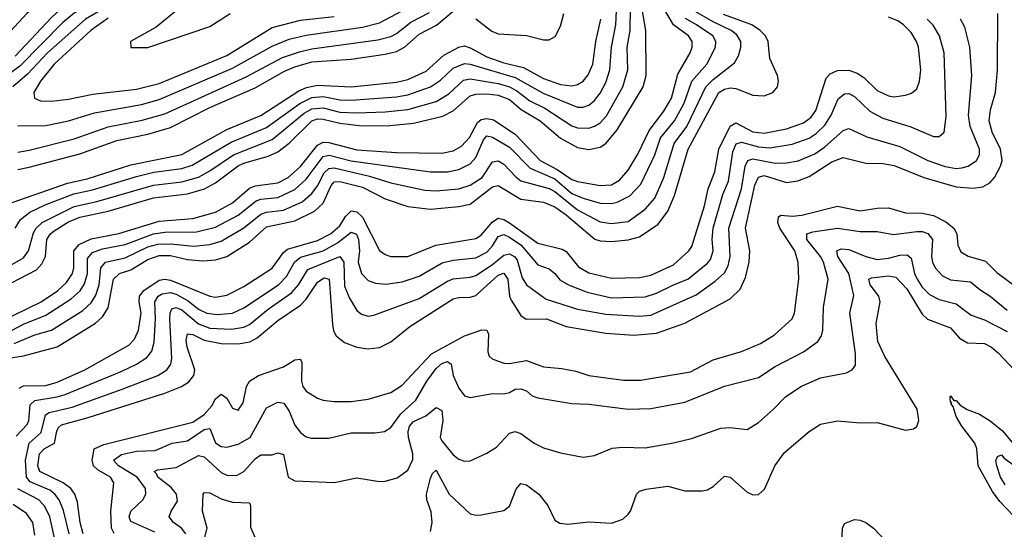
# Model space of a CAD drawing. Header units: inches. Extents: x 1173000 to 1307049, y 522583 to 678455.
# Tile 514 of 617: x 1204857 to 1208340, y 657886 to 659688. Entities that reach past the tile are written whole.
import ezdxf

# ---------------------------------------------------------------- set-up
doc = ezdxf.new("R2010")
doc.units = ezdxf.units.IN
doc.header["$MEASUREMENT"] = 0
doc.layers.add('B2605', color=7, linetype='Continuous')

msp = doc.modelspace()

# ---------------------------------------------------------------- linework, layer by layer
at = {"layer": 'B2605', "color": 5}
for points, elevation in [([(1205336.2, 660000), (1205330, 659996.9), (1205310, 659982.2), (1205230, 659899.5), (1205190, 659871.4), (1205110, 659840.1), (1205030, 659820.9), (1204990, 659800.9), (1204881.9, 659710), (1204780.1, 659599.9)], 1580), ([(1205618.8, 660000), (1205608.1, 659990), (1205582.6, 659977.4), (1205470, 659940.4), (1205330, 659858.8), (1205243.5, 659796.5), (1205100.8, 659739.2), (1205049.2, 659710.8), (1205010, 659677.4), (1204857.1, 659522.9), (1204790, 659473.9)], 1640), ([(1205674.4, 660000), (1205625.4, 659954.6), (1205490, 659906.1), (1205361.8, 659838.2), (1205268, 659772), (1205140.9, 659719.1), (1205089.7, 659690), (1204954.8, 659570), (1204884.6, 659495.4), (1204832.8, 659450)], 1660), ([(1205537.3, 660000), (1205470, 659982.5), (1205430, 659964.7), (1205330, 659900.1), (1205250, 659837), (1205208.2, 659811.8), (1205150, 659787.1), (1205070, 659763.5), (1205010, 659732.2), (1204970, 659695.9), (1204841.5, 659558.5)], 1620), ([(1204770, 658727.3), (1204916.5, 658803.5), (1204935.8, 658824.2), (1204947.7, 658850), (1204953.5, 658910), (1204965.6, 658930), (1204979.2, 658940.8), (1205030, 658972.9), (1205070, 658989.6), (1205169.8, 659010.2), (1205330, 659057.7), (1205450, 659072.3), (1205510.3, 659089.7), (1205550, 659110.3), (1205630, 659170.5), (1205650, 659180.2), (1205735.4, 659204.6), (1205770, 659220.3), (1205810, 659251.3), (1205890, 659330), (1205910, 659336.8), (1205930, 659336.4), (1205990, 659321.5), (1206067.4, 659312.6), (1206166.5, 659313.5), (1206250, 659321.9), (1206353.6, 659346.4), (1206390, 659365.3), (1206450, 659418.1), (1206470, 659424.3), (1206510, 659425.5), (1206550, 659421.2), (1206590, 659405.8), (1206631.5, 659370), (1206697.6, 659330), (1206770, 659268.3), (1206830, 659235.3), (1206870, 659228.4), (1206910, 659236.4), (1206930, 659250.1), (1206970, 659298.5), (1207062.2, 659450), (1207073.2, 659490), (1207071.6, 659650), (1207041.8, 659830)], 1520), ([(1204840.7, 658950), (1204859.3, 658980.7), (1204893, 659007), (1204947.4, 659032.6), (1205048.7, 659071.3), (1205114.5, 659085.5), (1205270, 659133.5), (1205331.5, 659148.5), (1205430, 659161.1), (1205466.9, 659173.1), (1205604.9, 659255.1), (1205730, 659306.2), (1205848.5, 659391.5), (1205890, 659412.1), (1205930, 659416.2), (1205990, 659404.5), (1206030, 659402.8), (1206190, 659414.9), (1206230, 659422.1), (1206310, 659450.1), (1206346, 659474), (1206390, 659516.2), (1206430, 659532.9), (1206450, 659530.9), (1206610, 659482.8), (1206708.3, 659428.3), (1206830, 659377.9), (1206850, 659378.2), (1206870, 659385.1), (1206890, 659401.5), (1206910, 659427.8), (1206930, 659465.2), (1206944.3, 659510), (1206950.2, 659590), (1206966.1, 659670), (1206970.9, 659770)], 1560), ([(1204790, 658620.8), (1204933.1, 658690), (1204991.2, 658728.8), (1205022.2, 658757.8), (1205043.3, 658790), (1205048.6, 658810), (1205049, 658870), (1205067.4, 658892.6), (1205110, 658912.7), (1205208, 658932), (1205350, 658975.1), (1205470, 658984.6), (1205550, 659006.7), (1205610, 659040.5), (1205670, 659092.3), (1205690, 659099.6), (1205769.7, 659110.3), (1205806.8, 659130), (1205850, 659168.1), (1205910, 659244.1), (1205930, 659254.4), (1205950, 659253.4), (1206050, 659227.1), (1206190, 659218.2), (1206350, 659215.5), (1206390, 659224.4), (1206420.1, 659239.9), (1206448.6, 659271.4), (1206476.3, 659323.7), (1206490, 659335.1), (1206510, 659338.4), (1206533, 659333), (1206610, 659282.8), (1206697.7, 659190), (1206757.9, 659157.9), (1206810, 659122.9), (1206830, 659115.4), (1206910, 659101.2), (1206950, 659103.4), (1206979.3, 659120.7), (1207010, 659156.1), (1207045.1, 659214.9), (1207084, 659296), (1207135.3, 659364.7), (1207162.4, 659410), (1207185.1, 659494.9), (1207229.1, 659570), (1207236, 659590), (1207235.6, 659610), (1207222.3, 659630), (1207170, 659669.9), (1207134.5, 659730)], 1480), ([(1204790, 658799.8), (1204870, 658845.8), (1204888.4, 658870), (1204905.9, 658934.1), (1204915.2, 658950), (1204936.7, 658970), (1205050, 659026.8), (1205130, 659044.4), (1205330, 659102.8), (1205430, 659114.4), (1205490, 659130.8), (1205530, 659152.8), (1205612.8, 659210), (1205750, 659263.6), (1205863.1, 659356.9), (1205890, 659372.2), (1205930, 659375.5), (1205990, 659361.2), (1206050, 659357.9), (1206150, 659361.3), (1206230.2, 659369.8), (1206330, 659398.8), (1206374.7, 659425.3), (1206426.4, 659473.6), (1206450, 659478.7), (1206550, 659461.8), (1206590, 659449.8), (1206616, 659436), (1206661.3, 659401.3), (1206714.3, 659374.3), (1206810, 659312.8), (1206830, 659305.1), (1206870, 659303.7), (1206890, 659310.9), (1206910, 659323.3), (1206932.4, 659347.6), (1206991, 659450), (1207008.3, 659510), (1207005.7, 659590), (1207016.2, 659650), (1207017.2, 659730)], 1540), ([(1204850, 659312.4), (1204950, 659313.2), (1205030, 659329.7), (1205121.2, 659358.8), (1205287.9, 659387.9), (1205350, 659405.3), (1205610, 659515.7), (1205750, 659593.9), (1205810, 659618.7), (1205870, 659633.3), (1206070, 659661.3), (1206130, 659676.6), (1206270, 659751.1)], 1660), ([(1205423.3, 659730), (1205339.2, 659660.8), (1205248.4, 659610), (1205250, 659588.8), (1205310, 659589.2), (1205530, 659663.6), (1205601.5, 659710)], 1720), ([(1204810, 658490), (1204870, 658499.2), (1204989.2, 658530.8), (1205125.5, 658614.5), (1205150, 658637.1), (1205170, 658668.7), (1205188.4, 658770), (1205209.9, 658790), (1205250, 658802.6), (1205310, 658839.9), (1205350, 658854.2), (1205390, 658854.4), (1205450, 658839.3), (1205505.6, 658834.4), (1205550, 658839), (1205590, 658850.7), (1205670, 658901.3), (1205730, 658954.6), (1205830, 658976.7), (1205899.5, 659010), (1205930, 659039.2), (1205959.1, 659100.9), (1205970, 659113.8), (1205990, 659115.5), (1206070, 659095.5), (1206150, 659053.9), (1206230, 659026.7), (1206310, 659017.6), (1206410, 659027), (1206450, 659035.6), (1206530, 659096.1), (1206550, 659101.9), (1206630, 659053.1), (1206710, 659042.1), (1206750, 659026.3), (1206790, 658998.2), (1206891.5, 658911.5), (1206910, 658905.5), (1206950, 658902.9), (1207010, 658909.7), (1207050, 658920.1), (1207115, 658965), (1207149.5, 659010.5), (1207173.9, 659066.1), (1207222.1, 659230), (1207330, 659429.7), (1207350, 659442.4), (1207370, 659446.5), (1207390, 659444.2), (1207450, 659420.3), (1207490, 659418.9), (1207520.8, 659430), (1207537.2, 659450), (1207541.1, 659470), (1207537.2, 659490), (1207510.4, 659550), (1207504.5, 659610), (1207495.5, 659630), (1207476.9, 659650), (1207446.6, 659670), (1207346.6, 659706.6)], 1420), ([(1204810, 658579.4), (1204870, 658610.8), (1204950, 658642.3), (1205039.5, 658700.5), (1205070.9, 658729.1), (1205086.6, 658753.4), (1205096.5, 658790), (1205096.7, 658843.3), (1205115, 658865), (1205150, 658877.2), (1205230, 658892.4), (1205330, 658930.2), (1205370, 658936.3), (1205482.3, 658937.7), (1205550, 658953.8), (1205630, 658996.7), (1205693.2, 659046.8), (1205710, 659053), (1205770, 659058.8), (1205830, 659087.7), (1205870, 659123.5), (1205930, 659203.6), (1205951.5, 659208.5), (1206030, 659188.2), (1206310, 659149.7), (1206369.9, 659150.1), (1206410, 659158.3), (1206450, 659178.3), (1206470, 659200.7), (1206497.7, 659262.3), (1206510, 659277.1), (1206530, 659272), (1206590, 659236.4), (1206662.6, 659162.6), (1206750, 659125.1), (1206810, 659073.6), (1206850, 659056.9), (1206910, 659039.4), (1206950, 659038.2), (1206970, 659042.6), (1207015.4, 659064.6), (1207054.5, 659105.5), (1207103.2, 659210), (1207124.2, 659270), (1207172.8, 659330), (1207207, 659393), (1207234.9, 659470), (1207287.3, 659530), (1207318.5, 659590), (1207319.9, 659610), (1207308.6, 659630), (1207251.4, 659670), (1207211.7, 659691.7)], 1460), ([(1204810, 659034.2), (1205026.3, 659110), (1205095.1, 659124.9), (1205250, 659174.4), (1205430, 659211.2), (1205590, 659299), (1205710, 659349.2), (1205844.4, 659435.6), (1205871.9, 659448.1), (1205910, 659456.6), (1206030, 659449.8), (1206190, 659466.6), (1206230, 659476.4), (1206294.6, 659505.4), (1206357.4, 659562.6), (1206411, 659591), (1206430, 659595.1), (1206450, 659588.5), (1206510, 659555.9), (1206570, 659534.7), (1206638.8, 659518.8), (1206710, 659479.8), (1206770, 659458.7), (1206810, 659453.8), (1206830, 659458.3), (1206850, 659470.6), (1206867.7, 659492.3), (1206884.1, 659530), (1206895.2, 659610), (1206912.5, 659690)], 1580), ([(1204837.3, 658542.7), (1204910, 658573.6), (1204970, 658589.4), (1205080.7, 658659.3), (1205110, 658686), (1205126.8, 658713.2), (1205138, 658750), (1205144.5, 658810), (1205161.1, 658830), (1205230, 658845.2), (1205310, 658884.5), (1205345.8, 658894.2), (1205390, 658895.6), (1205473.4, 658886.6), (1205530, 658892.3), (1205570, 658904.6), (1205650, 658951.6), (1205710, 658999.8), (1205730, 659006.5), (1205790, 659013.6), (1205856.2, 659043.8), (1205890, 659072.9), (1205910, 659100.3), (1205933.5, 659146.5), (1205950, 659161.4), (1205970, 659163.6), (1206094.6, 659134.6), (1206170, 659110.7), (1206290, 659084.4), (1206330, 659082), (1206410, 659089.4), (1206450, 659102.3), (1206492.5, 659130), (1206530, 659184.5), (1206550, 659189.1), (1206570, 659176.9), (1206611.6, 659131.6), (1206630, 659117.8), (1206730, 659090.3), (1206750, 659080.7), (1206830, 659015.4), (1206910, 658972.3), (1206950, 658966.4), (1207010, 658973.6), (1207070, 659017.9), (1207103.5, 659056.5), (1207135.2, 659130), (1207171.8, 659250), (1207216.5, 659310), (1207284.1, 659450), (1207310, 659476.3), (1207385.4, 659534.6), (1207399.6, 659560.4), (1207408.4, 659590), (1207408, 659610), (1207393.8, 659633.8), (1207373.9, 659650), (1207310, 659680), (1207240.3, 659720.3)], 1440), ([(1204844.5, 658215.5), (1204883.7, 658256.3), (1204889.6, 658270), (1204893.8, 658326.2), (1204910, 658341.4), (1204990, 658353.7), (1205017.8, 658362.2), (1205216, 658444), (1205270.6, 658470), (1205306.6, 658493.4), (1205323.9, 658516.1), (1205332.7, 658547.3), (1205337.9, 658630), (1205335.5, 658690), (1205347.1, 658710), (1205361.2, 658718.8), (1205390, 658723), (1205410, 658717), (1205453.2, 658693.2), (1205490, 658664.1), (1205518.8, 658650), (1205555.3, 658644.7), (1205610, 658650.1), (1205650, 658669), (1205772.5, 658750), (1205800.8, 658779.2), (1205829.3, 658830.7), (1205850, 658848.1), (1205930, 658870.3), (1205981, 658899), (1206030, 658936.2), (1206049, 658929), (1206055.9, 658910), (1206058.6, 658870), (1206054.4, 658830), (1206065.8, 658790), (1206090, 658765.9), (1206115.9, 658755.9), (1206152, 658752), (1206210, 658760.7), (1206270, 658781.1), (1206351.8, 658828.2), (1206390, 658837.8), (1206470, 658845.8), (1206510, 658865.7), (1206530, 658887.5), (1206550, 658921.5), (1206570, 658927.5), (1206590, 658919.1), (1206631.3, 658890), (1206690, 658821.2), (1206730, 658806.3), (1206750.5, 658790.5), (1206767.8, 658767.8), (1206798.2, 658750), (1206863.9, 658723.9), (1206950, 658703.7), (1207070, 658707.9), (1207110, 658720.1), (1207169.5, 658750.5), (1207220.5, 658770), (1207290, 658826.2), (1207300.3, 658839.7), (1207309.6, 658870), (1207306.6, 658910), (1207310.2, 658950), (1207344.2, 659070), (1207363.9, 659116.1), (1207379.8, 659220.2), (1207391.9, 659248.1), (1207410, 659254.3), (1207470, 659237.7), (1207510, 659234.3), (1207590, 659247.9), (1207650, 659269.1), (1207674.9, 659285.1), (1207705.1, 659314.9), (1207727.2, 659350), (1207752.6, 659407.4), (1207774.2, 659425.8), (1207790, 659426.1), (1207810, 659415.5), (1207864.3, 659364.3), (1207910, 659339.9), (1208009, 659309), (1208090, 659274.4), (1208110, 659275), (1208127.6, 659290), (1208134.6, 659345.4), (1208126.7, 659570), (1208110.9, 659630), (1208088, 659668), (1208067.2, 659690)], 1360), ([(1204850, 659158.4), (1204890, 659166.7), (1205070, 659213.4), (1205200.1, 659259.9), (1205310, 659282.3), (1205390, 659306), (1205530, 659376.9), (1205690, 659446.8), (1205793.8, 659506.2), (1205830, 659521.4), (1205890, 659538.1), (1206030, 659548.5), (1206150, 659565.3), (1206190, 659575.4), (1206217.8, 659590), (1206270, 659635.9), (1206331.2, 659668.8), (1206390, 659717.3)], 1620), ([(1204850, 659218.9), (1204890, 659226.6), (1205050, 659266.3), (1205170, 659309.2), (1205290, 659332.3), (1205370, 659355.1), (1205655.9, 659484.1), (1205786.6, 659553.4), (1205846.3, 659573.7), (1205890, 659584.7), (1206124.1, 659615.9), (1206170, 659628.2), (1206190, 659638.5), (1206241.1, 659678.9), (1206306.6, 659713.4)], 1640), ([(1204855.1, 658384.9), (1204870, 658392.6), (1204950, 658394.7), (1204990, 658406.1), (1205087.4, 658450), (1205243, 658537), (1205262.6, 658557.4), (1205277.2, 658590), (1205286.1, 658650), (1205279.5, 658690), (1205281.3, 658710), (1205296.4, 658730), (1205350, 658766.3), (1205370, 658769.8), (1205390, 658766.7), (1205530, 658709.7), (1205550, 658706.6), (1205590, 658713.1), (1205650, 658744.1), (1205750, 658808.8), (1205790, 658864.4), (1205804.2, 658875.8), (1205910, 658906.3), (1205956.7, 658930), (1205990, 658958.5), (1206010, 658992), (1206030, 659011.9), (1206050, 659007.9), (1206070, 658989.7), (1206130, 658871.8), (1206150, 658857.6), (1206170, 658850.6), (1206230, 658850.5), (1206329.4, 658890.6), (1206470, 658913.9), (1206490, 658925.3), (1206530, 658973.2), (1206550, 658985.5), (1206570, 658981.2), (1206590, 658968.8), (1206690, 658897.8), (1206776.2, 658876.2), (1206790, 658867.4), (1206834.3, 658814.3), (1206870, 658792.4), (1206950, 658773.5), (1207050, 658776.5), (1207090, 658783.9), (1207170, 658821.4), (1207223.6, 658870), (1207234.5, 658885.5), (1207279.4, 659030), (1207292.7, 659090), (1207315.5, 659150), (1207330.2, 659230), (1207370, 659311.6), (1207390, 659322.7), (1207450, 659291.4), (1207490, 659286.9), (1207570, 659301.9), (1207630, 659322.9), (1207656.9, 659343.1), (1207673.3, 659366.7), (1207710, 659481.2), (1207724.2, 659495.8), (1207750, 659508.5), (1207790, 659508.9), (1207819, 659499), (1207843.4, 659483.4), (1207890, 659437.8), (1207930, 659418.2), (1207950, 659415.2), (1207990, 659420.4), (1208011.9, 659428.1), (1208030, 659443.2), (1208039.9, 659470), (1208044.4, 659510), (1208036.4, 659590), (1208029.9, 659610), (1208010, 659642.3), (1207983, 659670), (1207963.1, 659683.1), (1207930, 659697)], 1380), ([(1205032.1, 657870), (1205012.1, 657952.1), (1204996.8, 657990), (1204981.6, 658010), (1204963.9, 658023.9), (1204893.9, 658053.9), (1204880.8, 658070), (1204878, 658130), (1204889.9, 658190), (1204932.4, 658227.6), (1204948.6, 658290), (1204961, 658299), (1205042.2, 658317.8), (1205219.4, 658380.6), (1205345.5, 658430), (1205377.4, 658450), (1205392.2, 658470), (1205395.7, 658490), (1205387.7, 658630), (1205388.7, 658651.3), (1205395.2, 658664.8), (1205410, 658670.3), (1205430, 658661.2), (1205490, 658612.2), (1205530, 658597.4), (1205606.7, 658593.3), (1205650, 658600.8), (1205670, 658610.1), (1205736.2, 658663.8), (1205818.5, 658721.5), (1205843.5, 658750), (1205876, 658804), (1205990, 658850.7), (1206003.5, 658830), (1206005.5, 658745.5), (1206023.2, 658703.2), (1206050, 658659), (1206065.9, 658645.9), (1206090, 658639.8), (1206110, 658642.6), (1206270, 658701.8), (1206370, 658763.6), (1206390, 658770.8), (1206450, 658777.3), (1206470, 658783.6), (1206530, 658821.9), (1206570, 658855.3), (1206590, 658859.5), (1206608.9, 658848.9), (1206617.1, 658837.1), (1206634.8, 658774.8), (1206650, 658750.6), (1206719.3, 658699.3), (1206830, 658664.2), (1206930, 658646.4), (1207050, 658639.6), (1207090, 658643), (1207250, 658715.2), (1207317.2, 658762.8), (1207350, 658792.1), (1207362.6, 658817.4), (1207369.9, 658850), (1207365.4, 658950), (1207410.3, 659089.7), (1207423.2, 659170), (1207433, 659190), (1207450, 659195.3), (1207530, 659180.2), (1207570, 659181.4), (1207611.2, 659188.8), (1207670, 659213.1), (1207703.4, 659236.6), (1207770, 659295.8), (1207790, 659303), (1207853.5, 659273.5), (1207970, 659239.7), (1208070, 659190.1), (1208131.3, 659168.7), (1208170, 659162), (1208190, 659163.7), (1208211.9, 659170), (1208241.9, 659190), (1208252.2, 659210), (1208252.4, 659230), (1208219.4, 659310), (1208213.6, 659350), (1208225.3, 659490), (1208217.6, 659590), (1208200.9, 659660.9), (1208185.4, 659690)], 1340), ([(1205170, 659692.9), (1205110, 659651.1), (1204978.8, 659530), (1204930.6, 659470), (1204907.1, 659430), (1204909.2, 659410), (1204930, 659401.1), (1204970, 659399.1), (1205030, 659406.5), (1205115.4, 659424.6), (1205270, 659442.4), (1205350, 659462.3), (1205590, 659561.5), (1205750, 659660.2), (1205850, 659685.5), (1205970, 659699.4)], 1680), ([(1205081.4, 657870), (1205070.9, 657910), (1205062, 657982), (1205052.6, 658010), (1205038.2, 658030), (1205010.4, 658050), (1204928.3, 658090), (1204921.7, 658110), (1204927.3, 658152.7), (1204943.1, 658170), (1204980.1, 658190), (1204987.8, 658232.2), (1204994.2, 658245.8), (1205004.9, 658255.1), (1205099.3, 658280.7), (1205370, 658366.6), (1205429, 658390), (1205454.1, 658405.9), (1205473.5, 658430), (1205477, 658450), (1205449.4, 658530), (1205445.7, 658554.3), (1205450, 658576.4), (1205470, 658574.8), (1205510, 658554.1), (1205570, 658543), (1205630, 658541.5), (1205670.9, 658549.1), (1205697.5, 658562.5), (1205770, 658624.3), (1205850, 658677.7), (1205870, 658699.7), (1205910, 658759.4), (1205934.4, 658774.4), (1205951.5, 658770), (1205963.4, 658610), (1205967.6, 658587.6), (1205976.8, 658570), (1206005.9, 658545.9), (1206050, 658530.1), (1206090, 658524.3), (1206130, 658528.2), (1206170, 658548.4), (1206237.1, 658602.9), (1206390, 658700.1), (1206410, 658705.2), (1206450, 658706.1), (1206470, 658712.9), (1206550, 658784.6), (1206570, 658790.8), (1206584.1, 658770), (1206589.3, 658710), (1206595.3, 658695.3), (1206630, 658641.9), (1206648.3, 658628.3), (1206720.4, 658630), (1206790, 658602.7), (1206930, 658579.2), (1207030, 658572.6), (1207110, 658579.3), (1207210, 658615.1), (1207370, 658700.7), (1207405.5, 658734.5), (1207424.5, 658775.5), (1207437.2, 658830), (1207440.1, 658870), (1207424.9, 658950), (1207458, 659102), (1207470, 659131), (1207490, 659136.4), (1207570, 659112.4), (1207610, 659117.7), (1207650, 659133.6), (1207730, 659185.1), (1207770, 659200.1), (1207850, 659180.3), (1207910, 659178.9), (1207950, 659172.3), (1208055.9, 659130), (1208170, 659096.6), (1208230, 659091.7), (1208263.6, 659096.4), (1208288.9, 659111.1), (1208304.8, 659130), (1208326.9, 659170), (1208332.2, 659190), (1208326.3, 659230), (1208297.1, 659290), (1208286.2, 659330), (1208291.3, 659368.7), (1208309.4, 659430), (1208315.8, 659510), (1208317.3, 659710)], 1320), ([(1206470.3, 659690.3), (1206527.5, 659647.5), (1206550, 659638.1), (1206650, 659631.4), (1206710, 659616.3), (1206730, 659616.6), (1206751.3, 659628.7), (1206770, 659664.9), (1206781.8, 659710)], 1620), ([(1205190.7, 657870.7), (1205182, 657890), (1205179.2, 657950), (1205189.9, 658050), (1205177.8, 658070), (1205135.1, 658095.1), (1205118.3, 658110), (1205113.2, 658130), (1205120.7, 658170), (1205154.7, 658185.3), (1205470, 658263.9), (1205510, 658291.6), (1205537.2, 658322.8), (1205550, 658346.8), (1205570, 658363.4), (1205590, 658349.6), (1205610, 658314.2), (1205630, 658307.2), (1205647.6, 658332.4), (1205659.3, 658390), (1205670.4, 658410), (1205701.8, 658430), (1205790, 658460.6), (1205830, 658485), (1205850, 658487.8), (1205854.8, 658474.8), (1205854.1, 658410), (1205858.5, 658390), (1205870, 658373.9), (1205910, 658349.5), (1205930, 658342.2), (1205970, 658337), (1206030, 658337.7), (1206090, 658345.4), (1206170, 658369.6), (1206210, 658395), (1206313.7, 658506.3), (1206430, 658569.8), (1206491.5, 658591.5), (1206509.5, 658589.5), (1206515.3, 658575.3), (1206513.4, 658513.4), (1206518.1, 658498.1), (1206528, 658488), (1206570, 658473.3), (1206590, 658471.8), (1206650, 658482.4), (1206710, 658460.4), (1206774.2, 658454.2), (1206824.5, 658444.5), (1206870, 658429.6), (1206992.5, 658412.5), (1207053.4, 658413.4), (1207230, 658442.2), (1207310, 658485.2), (1207410, 658514), (1207477, 658543), (1207526.5, 658573.5), (1207589.8, 658630), (1207597.9, 658650), (1207613.1, 658770), (1207611, 658829), (1207599.3, 658870), (1207545.5, 658950), (1207538.5, 658970), (1207540.9, 658990), (1207550, 658996.9), (1207590, 658993.3), (1207623.9, 658996.1), (1207750, 659027.7), (1207830, 659012.2), (1207890, 659021.2), (1207930, 659022), (1207990, 659004.9), (1208050, 659003.5), (1208090, 658995.2), (1208132.8, 658972.8), (1208161.2, 658950), (1208171.7, 658930), (1208175.9, 658890), (1208186.6, 658866.6), (1208212, 658852), (1208273.4, 658833.4), (1208313.6, 658793.6), (1208410, 658721.8)], 1280), ([(1205335, 657875), (1205250, 657913.1), (1205243.9, 657930), (1205249.9, 657950), (1205292.9, 657990), (1205303.7, 658010), (1205301.8, 658030), (1205272.6, 658070), (1205206.2, 658110), (1205188.9, 658130), (1205217.4, 658150), (1205270, 658162.4), (1205335.8, 658164.2), (1205396.4, 658190), (1205450, 658198.7), (1205510, 658238.2), (1205530, 658242.3), (1205550, 658191.6), (1205570, 658177.9), (1205590, 658176.4), (1205630, 658186.1), (1205671.7, 658210), (1205730, 658315.6), (1205770, 658335.5), (1205791.8, 658331.8), (1205810, 658302.9), (1205830, 658253.6), (1205850, 658227.8), (1205870, 658212.7), (1205887.6, 658207.6), (1205950, 658207.9), (1206030, 658226.9), (1206113.3, 658226.7), (1206148, 658232), (1206170, 658245.8), (1206205.6, 658294.4), (1206258.1, 658341.9), (1206297.2, 658410), (1206330, 658453.9), (1206350, 658472.2), (1206370, 658479.1), (1206383.2, 658470), (1206390, 658429.1), (1206410, 658384.3), (1206430, 658358), (1206450, 658351.2), (1206530, 658365.4), (1206570, 658364.6), (1206590, 658369.5), (1206610, 658380.9), (1206630, 658382.9), (1206650, 658375.1), (1206670, 658357.8), (1206690, 658350.7), (1206810, 658330.9), (1206870, 658328), (1207009.9, 658310.1), (1207090, 658312.3), (1207210, 658335.6), (1207350, 658391.3), (1207470, 658422.6), (1207530, 658461.2), (1207630, 658512.6), (1207680.7, 658550), (1207693.1, 658570), (1207698.2, 658590), (1207700.4, 658670), (1207716.4, 658770), (1207700.8, 658830), (1207689.9, 658850), (1207642, 658910), (1207641.5, 658930), (1207662.4, 658937.6), (1207750, 658950.8), (1207830, 658939), (1207890, 658938.9), (1207947.6, 658927.6), (1208030, 658938.9), (1208050, 658938.5), (1208070, 658931.6), (1208086.5, 658910), (1208082.9, 658850), (1208086.4, 658830), (1208095.2, 658810), (1208121.8, 658781.8), (1208150, 658767.9), (1208220.6, 658760.6), (1208253.2, 658733.2), (1208290.4, 658710.4), (1208350, 658660.3)], 1260), ([(1205445, 657870), (1205429.9, 657889.9), (1205400.8, 657910), (1205386.1, 657930), (1205393.2, 657950), (1205415.3, 657984.7), (1205411.6, 658010), (1205393.1, 658033.1), (1205345.5, 658070), (1205341.5, 658081.5), (1205332.2, 658090), (1205344.5, 658095.5), (1205410, 658104.4), (1205490, 658146.1), (1205510, 658142.3), (1205570, 658087), (1205590, 658077.1), (1205623.8, 658076.2), (1205650, 658090.1), (1205690, 658134.7), (1205710, 658148.8), (1205750, 658149.4), (1205770, 658155.6), (1205790, 658150.3), (1205807.2, 658070), (1205830, 658057.5), (1205970, 658051), (1206050, 658068.2), (1206130, 658054.5), (1206150, 658055.6), (1206192.6, 658067.4), (1206230, 658094.2), (1206248, 658132), (1206247.3, 658152.7), (1206232.6, 658210), (1206230.8, 658230), (1206236.1, 658250), (1206250, 658266.7), (1206293.1, 658286.9), (1206330, 658316.1), (1206350, 658305.5), (1206353.9, 658270), (1206344.6, 658210), (1206350, 658198.4), (1206390, 658149.3), (1206410, 658133.2), (1206430, 658126.9), (1206450, 658128), (1206510, 658154.9), (1206543.5, 658176.5), (1206590, 658225.8), (1206610, 658231.3), (1206630, 658224.7), (1206676.9, 658190), (1206710, 658173.8), (1206770, 658156.5), (1206850, 658140.8), (1206890, 658146.7), (1206952.5, 658172.5), (1206990, 658175.9), (1207070, 658173.4), (1207170, 658190.9), (1207233.7, 658206.3), (1207336.8, 658243.2), (1207370, 658245.3), (1207430, 658238.9), (1207470, 658263.2), (1207524.1, 658310), (1207566, 658354), (1207620.4, 658390), (1207690, 658421.7), (1207781.2, 658438.8), (1207801.3, 658450), (1207813.5, 658466.5), (1207813.7, 658506.3), (1207793.8, 658650), (1207807.9, 658712.1), (1207790.4, 658790.4), (1207750.9, 658850), (1207747.3, 658870), (1207763, 658877), (1207790, 658874.6), (1207850.2, 658850), (1207890, 658839.7), (1207930, 658844), (1207970, 658855.5), (1207996.2, 658856.2), (1208010, 658844.9), (1208022.1, 658790), (1208032, 658770), (1208050, 658742.2), (1208075.7, 658715.7), (1208110, 658698.1), (1208170, 658683.1), (1208223.2, 658643.2), (1208270, 658626.3), (1208350, 658584.9)], 1240), ([(1206310, 657878.4), (1206316, 657910), (1206312.3, 657947.7), (1206297.6, 657990), (1206296.2, 658010), (1206310, 658066.7), (1206317.3, 658082.7), (1206330, 658095.2), (1206376.8, 658010), (1206450, 657940.7), (1206470, 657935.8), (1206490, 657937.3), (1206570, 657952.3), (1206590, 657968), (1206612.9, 658027.1), (1206630, 658047), (1206650, 658042.5), (1206693.2, 658010), (1206725.2, 657970), (1206750, 657917.6), (1206767.4, 657907.4), (1206795.8, 657904.2), (1206870, 657911.7), (1206950, 657907.6), (1206990, 657921.7), (1207010, 657938.7), (1207018, 657950), (1207038.8, 658010), (1207050, 658020.7), (1207072.6, 658027.4), (1207150, 658038.4), (1207210, 658022.2), (1207270, 658022.2), (1207290, 658025.7), (1207310, 658036.6), (1207350, 658073.9), (1207370, 658070.1), (1207430, 658016.5), (1207450, 658007), (1207470, 658008.5), (1207492.2, 658027.8), (1207528, 658110), (1207562.3, 658157.7), (1207650, 658232), (1207690, 658257.6), (1207750, 658268.6), (1207830, 658261.8), (1207890, 658263.8), (1207990, 658235.6), (1208018.6, 658241.4), (1208030.6, 658249.4), (1208038, 658270), (1208031.2, 658310), (1207917.1, 658497.1), (1207893.1, 658550), (1207886.4, 658613.6), (1207901.1, 658690), (1207896, 658710), (1207865.7, 658750), (1207861, 658770), (1207870, 658775.1), (1207930, 658782), (1207956.8, 658776.8), (1207995.7, 658735.7), (1208050, 658646.4), (1208068.5, 658628.5), (1208150, 658597.5), (1208181.8, 658561.8), (1208210, 658545.1), (1208270, 658542.3), (1208294.4, 658530), (1208318.8, 658510), (1208374.6, 658450)], 1220), ([(1208373, 657933), (1208324.3, 657984.3), (1208298.8, 658018.8), (1208247.1, 658110), (1208243, 658170), (1208235.8, 658190), (1208190.3, 658250), (1208170, 658284.9), (1208159.5, 658319.5), (1208151.2, 658330), (1208154, 658334), (1208150, 658335.3), (1208148.3, 658351.7), (1208150, 658357.3), (1208161.2, 658341.2), (1208170, 658341.6), (1208184, 658324), (1208209, 658309), (1208252.3, 658292.3), (1208290, 658269.4), (1208334, 658234), (1208390, 658165)], 1180), ([(1208343.2, 658043.2), (1208326.8, 658070), (1208313, 658110), (1208310.6, 658129.4), (1208316.5, 658143.5), (1208330, 658149.3), (1208338.2, 658138.2), (1208384.1, 658104.1)], 1160), ([(1204980.9, 657850), (1204963.6, 657930), (1204946.3, 657966.3), (1204924.7, 657990), (1204850, 658029.3)], 1360), ([(1205504.4, 657830), (1205520.3, 657890), (1205503.1, 657950), (1205506.3, 658010), (1205510, 658015.8), (1205530, 658014.4), (1205570, 657993.8), (1205610, 657981.5), (1205670, 657979.5), (1205673.9, 657970), (1205673, 657893), (1205690, 657854.9)], 1220), ([(1204910, 657864.9), (1204903.5, 657910), (1204881.5, 657941.5), (1204833.3, 657973.3)], 1380), ([(1207764.6, 657810), (1207767.9, 657890), (1207774.2, 657905.8), (1207810, 657919.7), (1207830, 657918.4), (1207850, 657910.2), (1207877.6, 657890), (1207930, 657834.3)], 1180)]:
    msp.add_lwpolyline(points, dxfattribs=dict(at, elevation=elevation))

doc.saveas('drawing.dxf')
